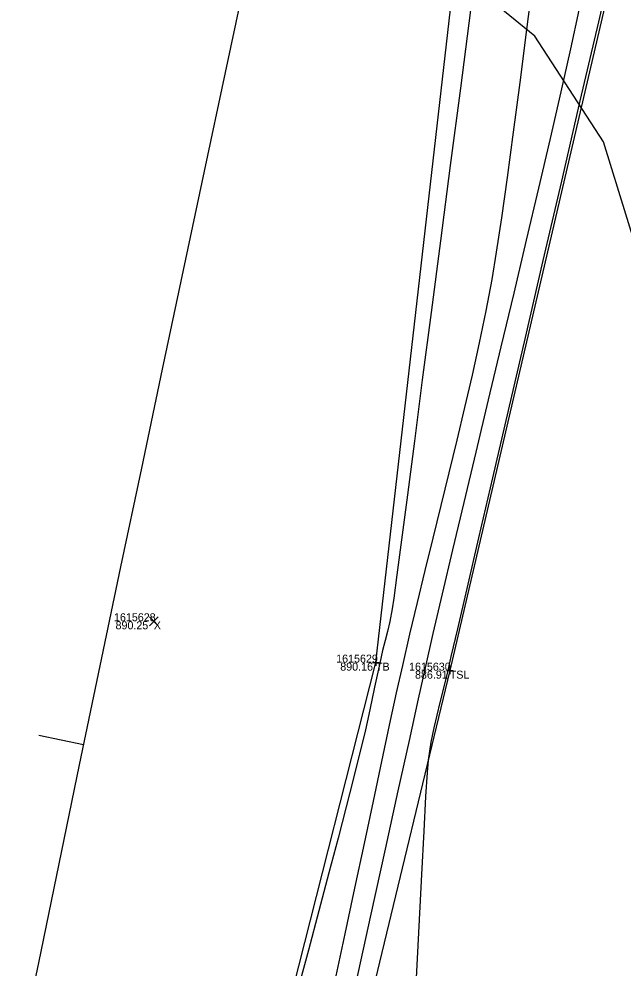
# Model space of a CAD drawing. Extents: x 1957117 to 1971063, y 701601 to 715861.
# Drawn here: x 1962854.32 to 1962880.75, y 704079.53 to 704121.03 of the extents above; entities that cross this region are included whole.
import ezdxf

# ---------------------------------------------------------------- set-up
doc = ezdxf.new("R2010")
doc.units = 0
for name, color, linetype in [('AP_X_Lights', 7, 'Continuous'), ('DT_X_Break_Line', 7, 'Continuous'), ('DT_X_Contour_Major', 7, 'Continuous'), ('DT_X_Contour_Minor', 7, 'Continuous'), ('GE_X_CL_20', 7, 'Continuous'), ('HY_X_Water_Edge', 7, 'Continuous'), ('PV_P_Drive', 7, 'Continuous'), ('PV_P_Shoulder', 7, 'Continuous'), ('RS_Raster1', 7, 'Continuous'), ('RW_X_Esmt_RR', 7, 'Continuous'), ('SC_Scratch1', 7, 'Continuous'), ('VG_X_Tree_Line_Rt', 7, 'Continuous')]:
    doc.layers.add(name, color=color, linetype=linetype)

msp = doc.modelspace()

# ---------------------------------------------------------------- linework, layer by layer
at = {"layer": 'AP_X_Lights'}
for p, q in [((1962860.028, 704094.496), (1962860.416, 704094.886)), ((1962860.028, 704094.886), (1962860.416, 704094.496))]:
    msp.add_line(p, q, dxfattribs=at)
at = {"layer": 'DT_X_Break_Line'}
for points in [[(1962943.949, 704328.022), (1962905.467, 704230.979), (1962897.382, 704180.529), (1962884.517, 704141.123), (1962873.17, 704092.531), (1962861.357, 704043.493), (1962859.494, 703994.644), (1962847.336, 703945.791), (1962836.6, 703895.416), (1962825.781, 703849.035), (1962810.838, 703749.706), (1962817.97, 703697.316), (1962817.962, 703593.874), (1962775.136, 703505.909), (1962781.746, 703450.546)], [(1962773.34, 703451.658), (1962770.93, 703504.314), (1962788.88, 703601.143), (1962786.588, 703649.417), (1962805.729, 703698.412), (1962807.65, 703752.461), (1962811.117, 703798.827), (1962819.396, 703847.658), (1962831.04, 703896.555), (1962840.848, 703945.281), (1962846.53, 703997.82), (1962856.691, 704040.715), (1962869.943, 704092.882), (1962875.651, 704142.958), (1962884.844, 704183.087), (1962898.502, 704228.866), (1962909.862, 704285.214)]]:
    msp.add_lwpolyline(points, dxfattribs=at)
at = {"layer": 'DT_X_Contour_Major'}
msp.add_lwpolyline([(1962874.084, 704121.422), (1962873.634, 704118.012), (1962873.191, 704114.631), (1962872.76, 704111.337), (1962872.351, 704108.19), (1962871.969, 704105.249), (1962871.622, 704102.573), (1962871.316, 704100.221), (1962871.059, 704098.252), (1962870.858, 704096.724), (1962870.721, 704095.698), (1962870.653, 704095.231), (1962870.544, 704094.679), (1962870.444, 704094.243), (1962870.344, 704093.847), (1962870.234, 704093.413), (1962870.105, 704092.864), (1962869.991, 704092.339), (1962869.879, 704091.802), (1962869.762, 704091.235), (1962869.632, 704090.62), (1962869.48, 704089.938), (1962869.298, 704089.172), (1962869.155, 704088.596), (1962868.931, 704087.713), (1962868.637, 704086.569), (1962868.285, 704085.21), (1962867.885, 704083.682), (1962867.449, 704082.03), (1962866.986, 704080.301), (1962866.508, 704078.539)], dxfattribs=at)
msp.add_lwpolyline([(1962874.084, 704121.422), (1962873.634, 704118.012), (1962873.191, 704114.631), (1962872.76, 704111.337), (1962872.351, 704108.19), (1962871.969, 704105.249), (1962871.622, 704102.573), (1962871.316, 704100.221), (1962871.059, 704098.252), (1962870.858, 704096.724), (1962870.721, 704095.698), (1962870.653, 704095.231), (1962870.544, 704094.679), (1962870.444, 704094.243), (1962870.344, 704093.847), (1962870.234, 704093.413), (1962870.105, 704092.864), (1962869.991, 704092.339), (1962869.879, 704091.802), (1962869.762, 704091.235), (1962869.632, 704090.62), (1962869.48, 704089.938), (1962869.298, 704089.172), (1962869.155, 704088.596), (1962868.931, 704087.713), (1962868.637, 704086.569), (1962868.285, 704085.21), (1962867.885, 704083.682), (1962867.449, 704082.03), (1962866.986, 704080.301), (1962866.508, 704078.539)], dxfattribs=at)
at = {"layer": 'DT_X_Contour_Minor'}
for points in [[(1962880.45, 704124.264), (1962879.673, 704120.913), (1962878.868, 704117.448), (1962878.054, 704113.942), (1962877.247, 704110.468), (1962876.464, 704107.099), (1962875.722, 704103.907), (1962875.039, 704100.965), (1962874.43, 704098.345), (1962873.913, 704096.12), (1962873.505, 704094.363), (1962873.223, 704093.145), (1962873.085, 704092.54), (1962872.902, 704091.769), (1962872.743, 704091.143), (1962872.602, 704090.589), (1962872.472, 704090.034), (1962872.35, 704089.403), (1962872.228, 704088.623), (1962872.18, 704088.075), (1962872.114, 704087.022), (1962872.031, 704085.516), (1962871.932, 704083.61), (1962871.819, 704081.358), (1962871.692, 704078.811)], [(1962880.45, 704124.264), (1962879.673, 704120.913), (1962878.868, 704117.448), (1962878.054, 704113.942), (1962877.247, 704110.468), (1962876.464, 704107.099), (1962875.722, 704103.907), (1962875.039, 704100.965), (1962874.43, 704098.345), (1962873.913, 704096.12), (1962873.505, 704094.363), (1962873.223, 704093.145), (1962873.085, 704092.54), (1962872.902, 704091.769), (1962872.743, 704091.143), (1962872.602, 704090.589), (1962872.472, 704090.034), (1962872.35, 704089.403), (1962872.228, 704088.623), (1962872.18, 704088.075), (1962872.114, 704087.022), (1962872.031, 704085.516), (1962871.932, 704083.61), (1962871.819, 704081.358), (1962871.692, 704078.811)], [(1962876.838, 704122.978), (1962876.533, 704120.567), (1962876.236, 704118.255), (1962875.952, 704116.084), (1962875.683, 704114.094), (1962875.434, 704112.329), (1962875.207, 704110.83), (1962875.006, 704109.64), (1962874.742, 704108.265), (1962874.454, 704106.871), (1962874.145, 704105.462), (1962873.82, 704104.042), (1962873.482, 704102.614), (1962873.135, 704101.183), (1962872.783, 704099.753), (1962872.431, 704098.328), (1962872.082, 704096.912), (1962871.741, 704095.508), (1962871.412, 704094.122), (1962871.098, 704092.756), (1962870.832, 704091.558), (1962870.526, 704090.151), (1962870.185, 704088.564), (1962869.814, 704086.826), (1962869.419, 704084.97), (1962869.005, 704083.023), (1962868.579, 704081.017), (1962868.144, 704078.98)], [(1962876.838, 704122.978), (1962876.533, 704120.567), (1962876.236, 704118.255), (1962875.952, 704116.084), (1962875.683, 704114.094), (1962875.434, 704112.329), (1962875.207, 704110.83), (1962875.006, 704109.64), (1962874.742, 704108.265), (1962874.454, 704106.871), (1962874.145, 704105.462), (1962873.82, 704104.042), (1962873.482, 704102.614), (1962873.135, 704101.183), (1962872.783, 704099.753), (1962872.431, 704098.328), (1962872.082, 704096.912), (1962871.741, 704095.508), (1962871.412, 704094.122), (1962871.098, 704092.756), (1962870.832, 704091.558), (1962870.526, 704090.151), (1962870.185, 704088.564), (1962869.814, 704086.826), (1962869.419, 704084.97), (1962869.005, 704083.023), (1962868.579, 704081.017), (1962868.144, 704078.98)], [(1962878.824, 704121.415), (1962878.455, 704119.73), (1962878.03, 704117.848), (1962877.56, 704115.803), (1962877.053, 704113.631), (1962876.519, 704111.366), (1962875.969, 704109.044), (1962875.411, 704106.701), (1962874.854, 704104.371), (1962874.309, 704102.09), (1962873.786, 704099.893), (1962873.292, 704097.815), (1962872.839, 704095.891), (1962872.436, 704094.157), (1962872.091, 704092.648), (1962871.789, 704091.294), (1962871.388, 704089.483), (1962870.901, 704087.273), (1962870.341, 704084.721), (1962869.719, 704081.883), (1962869.048, 704078.816)], [(1962878.824, 704121.415), (1962878.455, 704119.73), (1962878.03, 704117.848), (1962877.56, 704115.803), (1962877.053, 704113.631), (1962876.519, 704111.366), (1962875.969, 704109.044), (1962875.411, 704106.701), (1962874.854, 704104.371), (1962874.309, 704102.09), (1962873.786, 704099.893), (1962873.292, 704097.815), (1962872.839, 704095.891), (1962872.436, 704094.157), (1962872.091, 704092.648), (1962871.789, 704091.294), (1962871.388, 704089.483), (1962870.901, 704087.273), (1962870.341, 704084.721), (1962869.719, 704081.883), (1962869.048, 704078.816)]]:
    msp.add_lwpolyline(points, dxfattribs=at)
at = {"layer": 'GE_X_CL_20'}
msp.add_line((1962857.147, 704089.285), (1962855.189, 704089.693), dxfattribs=at)
msp.add_arc((1968466.781, 702923.066), 5729.578, 166.495347, 177.813939, dxfattribs=at)
at = {"layer": 'HY_X_Water_Edge'}
msp.add_spline([(1963191.723, 701994.048), (1963062.047, 702441.167), (1962863.491, 703169.356), (1962827.53, 703438.691), (1962823.213, 703537.412), (1962817.962, 703593.874), (1962817.97, 703697.316), (1962828.582, 703804.235), (1962836.461, 703844.734), (1962850.687, 703896.004), (1962867.251, 703938.846), (1962873.848, 703992.355), (1962884.135, 704091.371), (1962891.241, 704140.854), (1962897.382, 704180.529), (1962905.467, 704230.979), (1962943.949, 704328.022), (1962948.537, 704378.842), (1962964.114, 704426.264), (1963004.885, 704570.73), (1963042.054, 704716.522), (1963062.038, 704814.417), (1963072.171, 704860.237), (1963090.023, 704956.798), (1963107.066, 705031.783), (1963133.773, 705105.742), (1963148.685, 705206.74), (1963175.48, 705301.059), (1963191.635, 705353.417), (1963210.988, 705447.286), (1963219.532, 705497.27), (1963230.124, 705549.475), (1963251.052, 705591.159), (1963275.289, 705693.429), (1963292.982, 705784.032), (1963302.841, 705839.645), (1963335.126, 705936.766), (1963359.752, 706046.75), (1963389.133, 706177.299), (1963417.827, 706273.456), (1963475.868, 706451.902), (1963533.782, 706640.53), (1963553.86, 706696.984), (1963580.184, 706715.425), (1963609.172, 706718.73), (1963617.062, 706714.691), (1963619.447, 706694.678), (1963564.282, 706533.07), (1963531.853, 706395.229), (1963434.4, 706006.96), (1963354.09, 705679.186), (1963237.513, 705206.07), (1963167.369, 704892.962), (1963059.145, 704434.176), (1962907.914, 703908.742), (1962877.458, 703703.326), (1962898.357, 703412.121), (1962942.65, 703052.267), (1963048.963, 702674.866), (1963191.468, 702189.666), (1963245.396, 702019.832)], degree=3, dxfattribs=at)
at = {"layer": 'PV_P_Drive'}
for p, q in [((1962869.797, 704092.882), (1962870.089, 704092.882)), ((1962869.943, 704093.028), (1962869.943, 704092.736)), ((1962869.943, 704092.882), (1962869.943, 704092.882)), ((1962873.024, 704092.531), (1962873.316, 704092.531)), ((1962873.17, 704092.677), (1962873.17, 704092.385)), ((1962873.17, 704092.531), (1962873.17, 704092.531))]:
    msp.add_line(p, q, dxfattribs=at)
at = {"layer": 'RW_X_Esmt_RR'}
for radius, start, end in [(5759.578, 166.4953469, 172.9409494), (5699.578, 166.495347, 172.904425)]:
    msp.add_arc((1968466.781, 702923.066), radius, start, end, dxfattribs=at)
at = {"layer": 'VG_X_Tree_Line_Rt'}
msp.add_lwpolyline([(1962882.795, 704034.298), (1962885.248, 704041.793), (1962884.482, 704055.8), (1962885.404, 704065.908), (1962882.366, 704072.7), (1962882.543, 704081.484), (1962882.619, 704089.681), (1962882.279, 704098.622), (1962881.961, 704108.953), (1962879.902, 704115.666), (1962876.89, 704120.283), (1962873.54, 704123.024), (1962869.986, 704125.403), (1962863.467, 704130.399), (1962863.467, 704130.399), (1962867.485, 704149.521), (1962871.749, 704155.787), (1962867.283, 704163.333), (1962860.619, 704167.72)], dxfattribs=at)

# ---------------------------------------------------------------- texts
at = {"layer": 'PV_P_Shoulder'}
for s, p in [('890.25', (1962858.549, 704094.341)), ('890.16', (1962868.381, 704092.532)), ('886.91', (1962871.651, 704092.181))]:
    msp.add_text(s, height=0.35, dxfattribs=at).set_placement(p)
at = {"layer": 'RS_Raster1'}
for s, p in [('1615628', (1962858.481, 704094.691)), ('1615629', (1962868.202, 704092.882)), ('1615630', (1962871.39, 704092.531))]:
    msp.add_text(s, height=0.35, dxfattribs=at).set_placement(p)
at = {"layer": 'SC_Scratch1'}
for s, p in [('X', (1962860.222, 704094.341)), ('TB', (1962869.943, 704092.532)), ('TSL', (1962873.17, 704092.181))]:
    msp.add_text(s, height=0.35, dxfattribs=at).set_placement(p)

doc.saveas('drawing.dxf')
